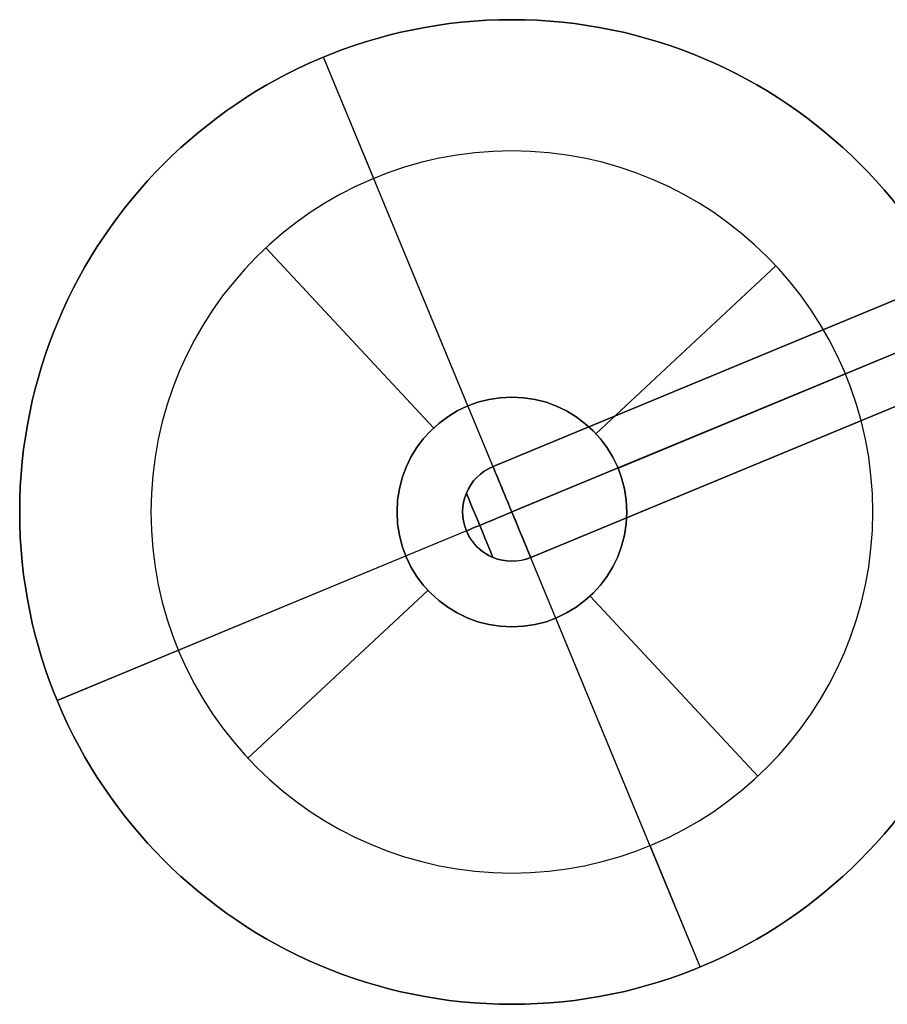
# Model space of a CAD drawing. Extents: x -3378 to 3007, y -425 to 173.
# Tile 287 of 396: x 1498 to 1525, y -294 to -264. Entities that reach past the tile are written whole.
import ezdxf

# ---------------------------------------------------------------- set-up
doc = ezdxf.new("R2010")
doc.units = 0
doc.layers.add('PREDEFINITO', color=7, linetype='CONTINUOUS')

msp = doc.modelspace()

# ---------------------------------------------------------------- linework, layer by layer
at = {"layer": 'PREDEFINITO'}
for p, q in [((1507.704, -265.216, 3155), (1507.704, -265.216, 3175)), ((1512.105, -275.841, 3155), (1507.704, -265.216, 3155)), ((1509.235, -268.912, 3175), (1507.704, -265.216, 3175)), ((1507.704, -265.216, 1255), (1507.704, -265.216, 1235)), ((1512.105, -275.841, 1255), (1507.704, -265.216, 1255)), ((1509.235, -268.912, 1235), (1507.704, -265.216, 1235)), ((1507.704, -265.216, 3155), (1507.704, -265.216, 1255)), ((1519.184, -292.932, 3155), (1507.704, -265.216, 3155)), ((1519.184, -292.932, 1255), (1507.704, -265.216, 1255)), ((1505.944, -271.028, 3175), (1505.944, -271.028, 3171)), ((1511.058, -276.514, 3171), (1505.944, -271.028, 3171)), ((1505.944, -271.028, 1235), (1505.944, -271.028, 1239)), ((1511.058, -276.514, 1239), (1505.944, -271.028, 1239)), ((1516.004, -276.688, 3171), (1521.491, -271.574, 3171)), ((1516.004, -276.688, 1239), (1521.491, -271.574, 1239)), ((1521.491, -271.574, 3175), (1521.491, -271.574, 3171)), ((1521.491, -271.574, 1235), (1521.491, -271.574, 1239)), ((1512.87, -277.688, 2061.458), (1526.659, -271.977, 2061.458)), ((1512.87, -277.688, 1837.917), (1526.659, -271.977, 1837.917)), ((1512.87, -277.688, 1614.375), (1526.659, -271.977, 1614.375)), ((1526.659, -271.977, 2285), (1512.87, -277.688, 2285)), ((1526.659, -271.977, 1390.834), (1512.87, -277.688, 1390.834)), ((1527.302, -273.334, 3155), (1499.586, -284.815, 3155)), ((1527.302, -273.334, 1255), (1499.586, -284.815, 1255)), ((1527.302, -273.334, 2286.5), (1513.444, -279.074, 2286.5)), ((1527.302, -273.334, 2283.5), (1513.444, -279.074, 2283.5)), ((1513.444, -279.074, 2062.958), (1527.302, -273.334, 2062.958)), ((1513.444, -279.074, 2059.958), (1527.302, -273.334, 2059.958)), ((1513.444, -279.074, 1839.417), (1527.302, -273.334, 1839.417)), ((1513.444, -279.074, 1836.417), (1527.302, -273.334, 1836.417)), ((1513.444, -279.074, 1612.875), (1527.302, -273.334, 1612.875)), ((1513.444, -279.074, 1615.875), (1527.302, -273.334, 1615.875)), ((1527.302, -273.334, 1389.334), (1513.444, -279.074, 1389.334)), ((1527.302, -273.334, 1392.334), (1513.444, -279.074, 1392.334)), ((1516.678, -277.735, 3155), (1527.302, -273.334, 3155)), ((1516.678, -277.735, 1255), (1527.302, -273.334, 1255)), ((1523.607, -274.865, 3175), (1527.302, -273.334, 3175)), ((1523.607, -274.865, 1235), (1527.302, -273.334, 1235)), ((1527.807, -274.749, 2285), (1514.018, -280.46, 2285)), ((1527.807, -274.749, 1390.834), (1514.018, -280.46, 1390.834)), ((1514.018, -280.46, 2061.458), (1527.807, -274.749, 2061.458)), ((1514.018, -280.46, 1837.917), (1527.807, -274.749, 1837.917)), ((1514.018, -280.46, 1614.375), (1527.807, -274.749, 1614.375)), ((1514.903, -275.893, 3155), (1514.903, -275.893, 3171)), ((1514.903, -275.893, 1255), (1514.903, -275.893, 1239)), ((1510.262, -277.616, 3155), (1510.262, -277.616, 3171)), ((1510.262, -277.616, 1255), (1510.262, -277.616, 1239)), ((1499.586, -284.815, 3155), (1510.211, -280.414, 3155)), ((1499.586, -284.815, 1255), (1510.211, -280.414, 1255)), ((1516.626, -280.533, 3155), (1516.626, -280.533, 3171)), ((1516.626, -280.533, 1255), (1516.626, -280.533, 1239)), ((1505.397, -286.574, 3171), (1510.884, -281.461, 3171)), ((1505.397, -286.574, 1239), (1510.884, -281.461, 1239)), ((1520.944, -287.121, 3171), (1515.831, -281.635, 3171)), ((1520.944, -287.121, 1239), (1515.831, -281.635, 1239)), ((1511.986, -282.256, 3155), (1511.986, -282.256, 3171)), ((1511.986, -282.256, 1255), (1511.986, -282.256, 1239)), ((1519.184, -292.932, 3155), (1514.784, -282.308, 3155)), ((1519.184, -292.932, 1255), (1514.784, -282.308, 1255)), ((1499.586, -284.815, 3175), (1503.281, -283.284, 3175)), ((1499.586, -284.815, 1235), (1503.281, -283.284, 1235)), ((1499.586, -284.815, 3155), (1499.586, -284.815, 3175)), ((1499.586, -284.815, 1255), (1499.586, -284.815, 1235)), ((1499.586, -284.815, 3155), (1499.586, -284.815, 1255)), ((1505.397, -286.574, 3175), (1505.397, -286.574, 3171)), ((1505.397, -286.574, 1235), (1505.397, -286.574, 1239)), ((1520.944, -287.121, 3175), (1520.944, -287.121, 3171)), ((1520.944, -287.121, 1235), (1520.944, -287.121, 1239)), ((1519.184, -292.932, 3175), (1517.654, -289.237, 3175)), ((1519.184, -292.932, 1235), (1517.654, -289.237, 1235)), ((1519.184, -292.932, 3155), (1519.184, -292.932, 3175)), ((1519.184, -292.932, 1255), (1519.184, -292.932, 1235)), ((1519.184, -292.932, 3155), (1519.184, -292.932, 1255))]:
    msp.add_line(p, q, dxfattribs=at)
for centre, radius in [((1513.444, -279.074, 3155), 15), ((1513.444, -279.074, 3175), 15), ((1513.444, -279.074, 3165), 15), ((1513.444, -279.074, 1255), 15), ((1513.444, -279.074, 1235), 15), ((1513.444, -279.074, 1245), 15), ((1513.444, -279.074, 3171), 3.5), ((1513.444, -279.074, 3163), 3.5), ((1513.444, -279.074, 1239), 3.5), ((1513.444, -279.074, 1247), 3.5)]:
    msp.add_circle(centre, radius, dxfattribs=at)
at = {"layer": 'PREDEFINITO', "extrusion": (0, 0, -1)}
for centre, radius in [((-1513.444, -279.074, -3155), 15), ((-1513.444, -279.074, -1255), 15), ((-1513.444, -279.074, -2205), 15), ((-1513.444, -279.074, -3175), 11), ((-1513.444, -279.074, -3171), 11), ((-1513.444, -279.074, -3173), 11), ((-1513.444, -279.074, -1235), 11), ((-1513.444, -279.074, -1239), 11), ((-1513.444, -279.074, -1237), 11), ((-1513.444, -279.074, -3155), 3.5), ((-1513.444, -279.074, -1255), 3.5)]:
    msp.add_circle(centre, radius, dxfattribs=at)
at = {"layer": 'PREDEFINITO', "extrusion": (-0.92388, -0.382683, -8.32667e-16)}
for centre in [(837.001, 2285, -1291.443), (837.001, 2061.458, -1291.443), (837.001, 1837.917, -1291.443)]:
    msp.add_circle(centre, 1.5, dxfattribs=at)
at = {"layer": 'PREDEFINITO', "extrusion": (0.92388, 0.382683, 8.32667e-16)}
for centre in [(-837.001, 1614.375, 1291.443), (-837.001, 1390.834, 1291.443)]:
    msp.add_circle(centre, 1.5, dxfattribs=at)
at = {"layer": 'PREDEFINITO', "extrusion": (-0.92388, -0.382683, 0)}
for centre in [(837.001, 2285, -1290.382), (837.001, 2061.458, -1290.382), (837.001, 1837.917, -1290.382), (837.001, 1390.834, -1290.382)]:
    msp.add_circle(centre, 1.061, dxfattribs=at)
at = {"layer": 'PREDEFINITO', "extrusion": (0.92388, 0.382683, 0)}
msp.add_circle((-837.001, 1614.375, 1290.382), 1.061, dxfattribs=at)
at = {"layer": 'PREDEFINITO', "extrusion": (7.69284e-16, 3.18648e-16, -1)}
for centre, start, end in [((-1513.444, -279.074, -1614.375), 337.5, 67.5), ((-1513.444, -279.074, -2285), 247.5, 337.5)]:
    msp.add_arc(centre, 1.5, start, end, dxfattribs=at)
at = {"layer": 'PREDEFINITO', "extrusion": (-7.69284e-16, -3.18648e-16, -1)}
for centre, start, end in [((-1513.444, -279.074, -1390.834), 337.5, 67.5), ((-1513.444, -279.074, -2061.458), 247.5, 337.5), ((-1513.444, -279.074, -1837.917), 247.5, 337.5)]:
    msp.add_arc(centre, 1.5, start, end, dxfattribs=at)
at = {"layer": 'PREDEFINITO'}
for centre, start, end in [((1513.444, -279.074, 2061.458), 112.5, 202.5), ((1513.444, -279.074, 1837.917), 112.5, 202.5), ((1513.444, -279.074, 2285), 112.5, 202.5), ((1513.444, -279.074, 1390.834), 202.5, 292.5), ((1513.444, -279.074, 1614.375), 202.5, 292.5)]:
    msp.add_arc(centre, 1.5, start, end, dxfattribs=at)
at = {"layer": 'PREDEFINITO', "extrusion": (0.382683, -0.92388, -1.70951e-18)}
msp.add_arc((1291.443, 2285, 837.001), 1.5, 90, 180, dxfattribs=at)
at = {"layer": 'PREDEFINITO', "extrusion": (-0.382683, 0.92388, -1.70951e-18)}
msp.add_arc((-1291.443, 2285, -837.001), 1.5, 270, 360, dxfattribs=at)
at = {"layer": 'PREDEFINITO', "extrusion": (-0.382683, 0.92388, -9.35233e-18)}
for centre in [(-1291.443, 2061.458, -837.001), (-1291.443, 1837.917, -837.001)]:
    msp.add_arc(centre, 1.5, 270, 360, dxfattribs=at)
at = {"layer": 'PREDEFINITO', "extrusion": (0.382683, -0.92388, -9.35233e-18)}
for centre in [(1291.443, 2061.458, 837.001), (1291.443, 1837.917, 837.001)]:
    msp.add_arc(centre, 1.5, 90, 180, dxfattribs=at)
at = {"layer": 'PREDEFINITO', "extrusion": (-0.382683, 0.92388, 1.167e-17)}
msp.add_arc((-1291.443, 1614.375, -837.001), 1.5, 0, 90, dxfattribs=at)
at = {"layer": 'PREDEFINITO', "extrusion": (0.382683, -0.92388, 1.167e-17)}
msp.add_arc((1291.443, 1614.375, 837.001), 1.5, 180, 270, dxfattribs=at)
at = {"layer": 'PREDEFINITO', "extrusion": (-0.382683, 0.92388, -4.70275e-18)}
msp.add_arc((-1291.443, 1390.834, -837.001), 1.5, 0, 90, dxfattribs=at)
at = {"layer": 'PREDEFINITO', "extrusion": (0.382683, -0.92388, -4.70275e-18)}
msp.add_arc((1291.443, 1390.834, 837.001), 1.5, 180, 270, dxfattribs=at)

doc.saveas('drawing.dxf')
